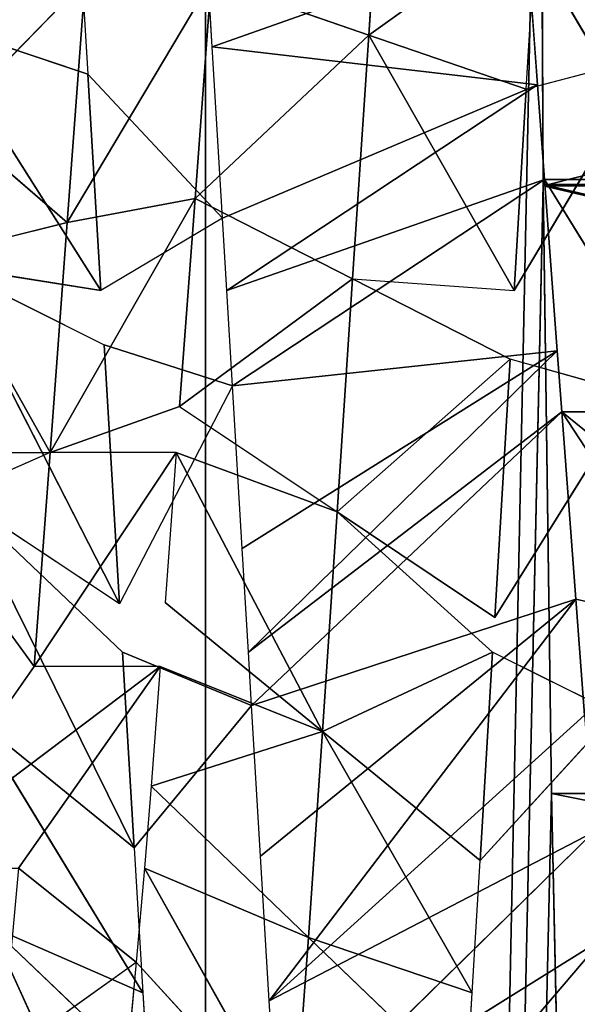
# Model space of a CAD drawing. Extents: x 143 to 263, y -61 to 82.
# Tile 623 of 656: x 250.843 to 251.23, y 71.211 to 71.894. Entities that reach past the tile are written whole.
import ezdxf

# ---------------------------------------------------------------- set-up
doc = ezdxf.new("R2010")
doc.units = 0
doc.header["$LTSCALE"] = 25.4
doc.layers.get('0').update_dxf_attribs({"color": 13, "linetype": 'CONTINUOUS'})

# ---------------------------------------------------------------- blocks, each defined once
blk = doc.blocks.new('ICE-BALL-8126_STL')
at = {"color": 41}
for p, q in [((10.875, 49.14968, 93.41737), (10.875, 47.34883, 93.41737)), ((10.875, 49.14968, 93.41737), (10.875, 47.34883, 93.41737)), ((10.875, 49.14968, 96.44846), (10.875, 47.34883, 96.44846)), ((10.875, 49.14968, 96.44846), (10.875, 47.34883, 96.44846)), ((10.45254, 49.14407, 96.62338), (10.45255, 47.343, 96.62338)), ((10.45254, 49.14407, 96.62338), (10.45255, 47.343, 96.62338)), ((10.45339, 49.14408, 93.24266), (10.45339, 47.34301, 93.24267)), ((10.45339, 49.14408, 93.24266), (10.45339, 47.34301, 93.24267)), ((10.76076, 47.45465, 96.30756), (10.61008, 47.35596, 96.38074)), ((10.76076, 47.45465, 96.30756), (10.61008, 47.35596, 96.38074)), ((10.74003, 47.36561, 96.31882), (10.76076, 47.45465, 96.30756)), ((10.44894, 47.34399, 96.43851), (10.61008, 47.44346, 96.38074)), ((10.61008, 47.44346, 96.38074), (10.61008, 47.35596, 96.38074)), ((10.27975, 47.33143, 96.47892), (10.44894, 47.4315, 96.43851)), ((10.44894, 47.4315, 96.43851), (10.44894, 47.34399, 96.43851)), ((10.36296, 47.42019, 93.01699), (10.38639, 47.33129, 93.02158)), ((10.36296, 47.42019, 93.01699), (10.5261, 47.32293, 93.05522)), ((10.5978, 47.40614, 93.07681), (10.57371, 47.32008, 93.06921)), ((10.5978, 47.40614, 93.07681), (10.75277, 47.30937, 93.13407)), ((10.81921, 47.39289, 93.16334), (10.77688, 47.30793, 93.14435)), ((10.81921, 47.39289, 93.16334), (10.92143, 47.29928, 93.21435)), ((10.97563, 47.38435, 96.16439), (11.23062, 47.16701, 96.44555)), ((11.11614, 47.15911, 96.53189), (10.97563, 47.38435, 96.16439)), ((11.11614, 47.15911, 96.53189), (10.97563, 47.38435, 96.16439)), ((10.97563, 47.38435, 96.16439), (11.23062, 47.16701, 96.44555)), ((11.01862, 47.15289, 96.59572), (10.90169, 47.37806, 96.21951)), ((11.01862, 47.15289, 96.59572), (10.90169, 47.37806, 96.21951)), ((11.11614, 47.15911, 96.53189), (10.90169, 47.37806, 96.21951)), ((11.11614, 47.15911, 96.53189), (10.90169, 47.37806, 96.21951)), ((10.8207, 47.37164, 96.27263), (10.74003, 47.36561, 96.31882)), ((11.01862, 47.15289, 96.59572), (10.8207, 47.37164, 96.27263)), ((11.01862, 47.15289, 96.59572), (10.8207, 47.37164, 96.27263)), ((10.74003, 47.36561, 96.31882), (10.61008, 47.35596, 96.38074)), ((10.74003, 47.36561, 96.31882), (10.61008, 47.35596, 96.38074)), ((10.8139, 47.1406, 96.70493), (10.74003, 47.36561, 96.31882)), ((10.8139, 47.1406, 96.70493), (10.74003, 47.36561, 96.31882)), ((10.91849, 47.14686, 96.65305), (10.74003, 47.36561, 96.31882)), ((10.91849, 47.14686, 96.65305), (10.74003, 47.36561, 96.31882)), ((11.01862, 47.15289, 96.59572), (10.74003, 47.36561, 96.31882)), ((11.01862, 47.15289, 96.59572), (10.74003, 47.36561, 96.31882)), ((10.875, 47.34883, 96.44846), (11.23768, 47.35678, 96.17011)), ((10.875, 47.34883, 96.44846), (11.23768, 47.35678, 96.17011)), ((11.23723, 47.35677, 93.69527), (10.875, 47.34883, 93.41737)), ((11.23723, 47.35677, 93.69527), (10.875, 47.34883, 93.41737)), ((10.56798, 47.35283, 96.39777), (10.44894, 47.34399, 96.43851)), ((10.61008, 47.35596, 96.38074), (10.56798, 47.35283, 96.39777)), ((10.56798, 47.35283, 96.39777), (10.77688, 47.13839, 96.72147)), ((10.59211, 47.12733, 96.79084), (10.56798, 47.35283, 96.39777)), ((10.59211, 47.12733, 96.79084), (10.56798, 47.35283, 96.39777)), ((10.70495, 47.13408, 96.75103), (10.56798, 47.35283, 96.39777)), ((10.70495, 47.13408, 96.75103), (10.56798, 47.35283, 96.39777)), ((10.56798, 47.35283, 96.39777), (10.77688, 47.13839, 96.72147)), ((10.77688, 47.13839, 96.72147), (10.61008, 47.35596, 96.38074)), ((10.77688, 47.13839, 96.72147), (10.61008, 47.35596, 96.38074)), ((10.8139, 47.1406, 96.70493), (10.61008, 47.35596, 96.38074)), ((10.8139, 47.1406, 96.70493), (10.61008, 47.35596, 96.38074)), ((10.45339, 47.34301, 93.24267), (10, 47.34088, 93.18291)), ((10.45339, 47.34301, 93.24267), (10, 47.34088, 93.18291)), ((10, 47.34088, 96.68291), (10.45255, 47.343, 96.62338)), ((10, 47.34088, 96.68291), (10.45255, 47.343, 96.62338)), ((10.44894, 47.34399, 96.43851), (10.38345, 47.33913, 96.45651)), ((10.5261, 47.12338, 96.8106), (10.44894, 47.34399, 96.43851)), ((10.5261, 47.12338, 96.8106), (10.44894, 47.34399, 96.43851)), ((10.59211, 47.12733, 96.79084), (10.44894, 47.34399, 96.43851)), ((10.59211, 47.12733, 96.79084), (10.44894, 47.34399, 96.43851)), ((10.45255, 47.343, 96.62338), (10.875, 47.34883, 96.44846)), ((10.45255, 47.343, 96.62338), (10.875, 47.34883, 96.44846)), ((10.45255, 47.343, 96.62338), (21.2, 47.10861, 99.97118)), ((10.45255, 47.343, 96.62338), (21.2, 47.10861, 99.97118)), ((10.875, 47.34883, 93.41737), (10.45339, 47.34301, 93.24267)), ((10.875, 47.34883, 93.41737), (10.45339, 47.34301, 93.24267)), ((10.45339, 47.34301, 93.24267), (21.2, 47.10861, 89.89464)), ((10.45339, 47.34301, 93.24267), (21.2, 47.10861, 89.89464)), ((10.875, 47.34883, 96.44846), (21.2, 47.10861, 99.97118)), ((10.875, 47.34883, 96.44846), (21.2, 47.10861, 99.97118)), ((10.875, 47.34883, 93.41737), (21.2, 47.10861, 89.89464)), ((10.875, 47.34883, 93.41737), (21.2, 47.10861, 89.89464)), ((21.2, 47.10861, 99.97118), (10, 47.34088, 96.68291)), ((10, 47.34088, 93.18291), (21.2, 47.10861, 89.89464)), ((10, 47.34088, 93.18291), (21.2, 47.10861, 89.89464)), ((21.2, 47.10861, 99.97118), (10, 47.34088, 96.68291)), ((10.26552, 47.33852, 93.00108), (10.34885, 47.22192, 93.20726)), ((10.38639, 47.33129, 93.02158), (10.26552, 47.33852, 93.00108)), ((10.26552, 47.33852, 93.00108), (10.34885, 47.22192, 93.20726)), ((10.38345, 47.33913, 96.45651), (10.27975, 47.33143, 96.47892)), ((10.35699, 47.11327, 96.84995), (10.38345, 47.33913, 96.45651)), ((10.35699, 47.11327, 96.84995), (10.38345, 47.33913, 96.45651)), ((10.38345, 47.33913, 96.45651), (10.5261, 47.12338, 96.8106)), ((10.47593, 47.12038, 96.82394), (10.38345, 47.33913, 96.45651)), ((10.47593, 47.12038, 96.82394), (10.38345, 47.33913, 96.45651)), ((10.38345, 47.33913, 96.45651), (10.5261, 47.12338, 96.8106)), ((10.35699, 47.11327, 96.84995), (10.27975, 47.33143, 96.47892)), ((10.35699, 47.11327, 96.84995), (10.27975, 47.33143, 96.47892)), ((10.34885, 47.22192, 93.20726), (10.38639, 47.33129, 93.02158)), ((10.34885, 47.22192, 93.20726), (10.38639, 47.33129, 93.02158)), ((10.5261, 47.32293, 93.05522), (10.38639, 47.33129, 93.02158)), ((10.5261, 47.32293, 93.05522), (10.38639, 47.33129, 93.02158)), ((10.51797, 47.21071, 93.25027), (10.5261, 47.32293, 93.05522)), ((10.51797, 47.21071, 93.25027), (10.57371, 47.32008, 93.06921)), ((10.75277, 47.30937, 93.13407), (10.57371, 47.32008, 93.06921)), ((10.75277, 47.30937, 93.13407), (10.57371, 47.32008, 93.06921)), ((10.67964, 47.19999, 93.30883), (10.57371, 47.32008, 93.06921)), ((10.67964, 47.19999, 93.30883), (10.57371, 47.32008, 93.06921)), ((10.75277, 47.30937, 93.13407), (10.67964, 47.19999, 93.30883)), ((10.77688, 47.30793, 93.14435), (10.67964, 47.19999, 93.30883)), ((10.92143, 47.29928, 93.21435), (10.77688, 47.30793, 93.14435)), ((10.77688, 47.30793, 93.14435), (10.83191, 47.1899, 93.3813)), ((10.92143, 47.29928, 93.21435), (10.77688, 47.30793, 93.14435)), ((10.77688, 47.30793, 93.14435), (10.83191, 47.1899, 93.3813)), ((10.83191, 47.1899, 93.3813), (10.92143, 47.29928, 93.21435)), ((10.83191, 47.1899, 93.3813), (10.92143, 47.29928, 93.21435)), ((11.01319, 47.29376, 93.26679), (10.92143, 47.29928, 93.21435)), ((10.83191, 47.1899, 93.3813), (11.01319, 47.29376, 93.26679)), ((10.83191, 47.1899, 93.3813), (11.01319, 47.29376, 93.26679)), ((10.9748, 47.1802, 93.46685), (11.01319, 47.29376, 93.26679)), ((10.9748, 47.1802, 93.46685), (11.01319, 47.29376, 93.26679)), ((10.9748, 47.1802, 93.46685), (11.07969, 47.28958, 93.3091)), ((10.9748, 47.1802, 93.46685), (11.07969, 47.28958, 93.3091)), ((11.07969, 47.28958, 93.3091), (11.01319, 47.29376, 93.26679)), ((10.34885, 47.22192, 93.20726), (10.17456, 47.23346, 93.18103)), ((10.34885, 47.22192, 93.20726), (10.17456, 47.23346, 93.18103)), ((10.34885, 47.22192, 93.20726), (10.31102, 47.11256, 93.39289)), ((10.34885, 47.22192, 93.20726), (10.31102, 47.11256, 93.39289)), ((10.34885, 47.22192, 93.20726), (10.51797, 47.21071, 93.25027)), ((10.46224, 47.10133, 93.43134), (10.34885, 47.22192, 93.20726)), ((10.46224, 47.10133, 93.43134), (10.34885, 47.22192, 93.20726)), ((10.34885, 47.22192, 93.20726), (10.51797, 47.21071, 93.25027)), ((10.51797, 47.21071, 93.25027), (10.46224, 47.10133, 93.43134)), ((10.51797, 47.21071, 93.25027), (10.46224, 47.10133, 93.43134)), ((10.51797, 47.21071, 93.25027), (10.67964, 47.19999, 93.30883)), ((10.60651, 47.09062, 93.48358), (10.51797, 47.21071, 93.25027)), ((10.60651, 47.09062, 93.48358), (10.51797, 47.21071, 93.25027)), ((10.51797, 47.21071, 93.25027), (10.67964, 47.19999, 93.30883)), ((10.60651, 47.09062, 93.48358), (10.67964, 47.19999, 93.30883)), ((10.63835, 47.08826, 93.49732), (10.67964, 47.19999, 93.30883)), ((10.83191, 47.1899, 93.3813), (10.67964, 47.19999, 93.30883)), ((10.83191, 47.1899, 93.3813), (10.67964, 47.19999, 93.30883)), ((10.83191, 47.1899, 93.3813), (10.7424, 47.08053, 93.54826)), ((10.7869, 47.07722, 93.57306), (10.83191, 47.1899, 93.3813)), ((10.83191, 47.1899, 93.3813), (10.86991, 47.07083, 93.6246)), ((10.83191, 47.1899, 93.3813), (10.86991, 47.07083, 93.6246)), ((10.83191, 47.1899, 93.3813), (10.9748, 47.1802, 93.46685)), ((10.83191, 47.1899, 93.3813), (10.9748, 47.1802, 93.46685)), ((10.9748, 47.1802, 93.46685), (10.86991, 47.07083, 93.6246)), ((10.9748, 47.1802, 93.46685), (10.86991, 47.07083, 93.6246)), ((10.9748, 47.1802, 93.46685), (10.92665, 47.06618, 93.66416)), ((10.9748, 47.1802, 93.46685), (10.92665, 47.06618, 93.66416)), ((10.9748, 47.1802, 93.46685), (11.11151, 47.16989, 93.56759)), ((10.9748, 47.1802, 93.46685), (11.11151, 47.16989, 93.56759)), ((11.11151, 47.16989, 93.56759), (10.92665, 47.06618, 93.66416)), ((11.11151, 47.16989, 93.56759), (10.92665, 47.06618, 93.66416)), ((10.99191, 47.06052, 93.71451), (11.11151, 47.16989, 93.56759)), ((10.99191, 47.06052, 93.71451), (11.11151, 47.16989, 93.56759)), ((11.11614, 47.15911, 96.53189), (11.01862, 47.15289, 96.59572)), ((11.01862, 47.15289, 96.59572), (10.91849, 47.14686, 96.65305)), ((10.91849, 47.14686, 96.65305), (10.8139, 47.1406, 96.70493)), ((10.77688, 47.13839, 96.72147), (10.70495, 47.13408, 96.75103)), ((10.8139, 47.1406, 96.70493), (10.77688, 47.05089, 96.72147)), ((10.8139, 47.1406, 96.70493), (10.77688, 47.13839, 96.72147)), ((10.91255, 47.05901, 96.65621), (10.8139, 47.1406, 96.70493)), ((10.70495, 47.13408, 96.75103), (10.59211, 47.12733, 96.79084)), ((10.59211, 47.12733, 96.79084), (10.5261, 47.12338, 96.8106)), ((10.59211, 47.12733, 96.79084), (10.5637, 47.03813, 96.79966)), ((10.59211, 47.12733, 96.79084), (10.74328, 47.04888, 96.73569)), ((10.47593, 47.12038, 96.82394), (10.35699, 47.11327, 96.84995)), ((10.47593, 47.12038, 96.82394), (10.376, 47.02691, 96.84631)), ((10.5261, 47.12338, 96.8106), (10.47593, 47.12038, 96.82394)), ((10.47593, 47.12038, 96.82394), (10.5261, 47.03588, 96.8106)), ((10.35699, 47.11327, 96.84995), (10.26552, 47.10779, 96.86475)), ((10.31102, 47.11256, 93.39289), (10.47895, 47.01259, 93.43658)), ((10.31102, 47.11256, 93.39289), (10.46224, 47.10133, 93.43134)), ((10.31102, 47.11256, 93.39289), (10.47895, 47.01259, 93.43658)), ((10.31102, 47.11256, 93.39289), (10.46224, 47.10133, 93.43134)), ((0, 47.10861, 89.89464), (21.2, 47.10861, 89.89464)), ((0, 47.10861, 89.89464), (21.2, 47.10861, 89.89464)), ((0, 47.10861, 99.97118), (21.2, 47.10861, 99.97118)), ((0, 47.10861, 99.97118), (21.2, 47.10861, 99.97118)), ((10.46224, 47.10133, 93.43134), (10.63835, 47.00076, 93.49732)), ((10.46224, 47.10133, 93.43134), (10.47895, 47.01259, 93.43658)), ((10.46224, 47.10133, 93.43134), (10.47895, 47.01259, 93.43658)), ((10.46224, 47.10133, 93.43134), (10.63835, 47.00076, 93.49732)), ((10.46224, 47.10133, 93.43134), (10.60651, 47.09062, 93.48358)), ((10.46224, 47.10133, 93.43134), (10.60651, 47.09062, 93.48358)), ((10.60651, 47.09062, 93.48358), (10.63835, 47.00076, 93.49732)), ((10.63835, 47.08826, 93.49732), (10.63835, 47.00076, 93.49732)), ((10.63835, 47.08826, 93.49732), (10.7869, 46.98972, 93.57306)), ((10.63835, 47.08826, 93.49732), (10.7424, 47.08053, 93.54826)), ((10.7869, 47.07722, 93.57306), (10.92665, 46.97868, 93.66416)), ((10.7869, 47.07722, 93.57306), (10.7869, 46.98972, 93.57306)), ((10.7869, 47.07722, 93.57306), (10.86991, 47.07083, 93.6246)), ((10.96717, 46.95932, 96.40401), (11.23062, 47.07951, 96.44555)), ((10.96717, 46.95932, 96.40401), (11.23062, 47.07951, 96.44555)), ((10.86991, 47.07083, 93.6246), (10.92665, 47.06618, 93.66416)), ((11.01319, 47.06506, 96.59903), (10.8239, 46.94963, 96.48879)), ((11.01319, 47.06506, 96.59903), (10.8239, 46.94963, 96.48879)), ((10.91255, 47.05901, 96.65621), (11.01319, 47.06506, 96.59903)), ((10.92665, 47.06618, 93.66416), (10.99191, 47.06052, 93.71451)), ((11.07124, 47.0687, 96.56231), (10.96717, 46.95932, 96.40401)), ((11.07124, 47.0687, 96.56231), (10.96717, 46.95932, 96.40401)), ((11.01319, 47.06506, 96.59903), (10.96717, 46.95932, 96.40401)), ((11.01319, 47.06506, 96.59903), (10.96717, 46.95932, 96.40401)), ((11.01319, 47.06506, 96.59903), (11.07124, 47.0687, 96.56231)), ((10.77688, 47.05089, 96.72147), (10.91255, 47.05901, 96.65621)), ((10.77688, 47.05089, 96.72147), (10.91255, 47.05901, 96.65621)), ((10.91255, 47.05901, 96.65621), (10.8239, 46.94963, 96.48879)), ((10.91255, 47.05901, 96.65621), (10.8239, 46.94963, 96.48879)), ((10.92665, 46.97868, 93.66416), (10.99191, 47.06052, 93.71451)), ((11.05879, 46.96683, 93.77215), (10.99191, 47.06052, 93.71451)), ((10.99191, 47.06052, 93.71451), (11.05879, 47.05433, 93.77215)), ((10.77688, 47.05089, 96.72147), (10.67107, 46.9395, 96.56055)), ((10.74328, 47.04888, 96.73569), (10.50894, 46.92876, 96.6183)), ((10.74328, 47.04888, 96.73569), (10.50894, 46.92876, 96.6183)), ((10.5637, 47.03813, 96.79966), (10.74328, 47.04888, 96.73569)), ((10.5637, 47.03813, 96.79966), (10.74328, 47.04888, 96.73569)), ((10.74328, 47.04888, 96.73569), (10.67107, 46.9395, 96.56055)), ((10.33947, 46.91753, 96.66043), (10.5261, 47.03588, 96.8106)), ((10.33947, 46.91753, 96.66043), (10.5261, 47.03588, 96.8106)), ((10.376, 47.02691, 96.84631), (10.5261, 47.03588, 96.8106)), ((10.376, 47.02691, 96.84631), (10.5261, 47.03588, 96.8106)), ((10.50894, 46.92876, 96.6183), (10.5637, 47.03813, 96.79966)), ((10.50894, 46.92876, 96.6183), (10.5261, 47.03588, 96.8106)), ((10.26552, 47.02029, 96.86475), (10.376, 47.02691, 96.84631)), ((10.31102, 47.02506, 93.39289), (10.40807, 46.93036, 93.41572)), ((10.31102, 47.02506, 93.39289), (10.47895, 47.01259, 93.43658)), ((10.31102, 47.02506, 93.39289), (10.47895, 47.01259, 93.43658)), ((10.376, 47.02691, 96.84631), (10.33947, 46.91753, 96.66043)), ((10.376, 47.02691, 96.84631), (10.33947, 46.91753, 96.66043)), ((10.47895, 47.01259, 93.43658), (10.40807, 46.93036, 93.41572)), ((10.50102, 46.92345, 93.44382), (10.47895, 47.01259, 93.43658)), ((10.50102, 46.92345, 93.44382), (10.63835, 47.00076, 93.49732)), ((10.50102, 46.92345, 93.44382), (10.63835, 47.00076, 93.49732)), ((10.63835, 46.91325, 93.49732), (10.63835, 47.00076, 93.49732)), ((10.7869, 46.98972, 93.57306), (10.63835, 47.00076, 93.49732)), ((10.7869, 46.98972, 93.57306), (10.63835, 47.00076, 93.49732)), ((10.63835, 47.00076, 93.49732), (10.67806, 46.91031, 93.51565)), ((10.7869, 46.98972, 93.57306), (10.67806, 46.91031, 93.51565)), ((10.92665, 46.89118, 93.66416), (10.7869, 46.98972, 93.57306))]:
    blk.add_line(p, q, dxfattribs=at)
mesh = blk.add_polyface(dxfattribs=at)
corners = [(11.23768, 49.15735, 96.17011), (10.875, 47.34883, 96.44846), (10.875, 49.14968, 96.44846), (11.23768, 47.35678, 96.17011)]
mesh.append_faces([[corners[k] for k in face] for face in [(0, 1, 2), (1, 0, 3)]], dxfattribs={"vtx0": -1, "color": 41})
mesh = blk.add_polyface(dxfattribs=at)
corners = [(11.23723, 47.35677, 93.69527), (10.875, 49.14968, 93.41737), (10.875, 47.34883, 93.41737), (11.23723, 49.15734, 93.69527)]
mesh.append_faces([[corners[k] for k in face] for face in [(0, 1, 2), (1, 0, 3)]], dxfattribs={"vtx0": -1, "color": 41})
mesh = blk.add_polyface(dxfattribs=at)
corners = [(10.875, 49.14968, 96.44846), (10.45255, 47.343, 96.62338), (10.45254, 49.14407, 96.62338), (10.875, 47.34883, 96.44846)]
mesh.append_faces([[corners[k] for k in face] for face in [(0, 1, 2), (1, 0, 3)]], dxfattribs={"vtx0": -1, "color": 41})
mesh = blk.add_polyface(dxfattribs=at)
corners = [(10.45339, 47.34301, 93.24267), (10.875, 49.14968, 93.41737), (10.45339, 49.14408, 93.24266), (10.875, 47.34883, 93.41737)]
mesh.append_faces([[corners[k] for k in face] for face in [(0, 1, 2), (1, 0, 3)]], dxfattribs={"vtx0": -1, "color": 41})
mesh = blk.add_polyface(dxfattribs=at)
corners = [(10.45339, 47.34301, 93.24267), (10, 49.14202, 93.18291), (10, 47.34088, 93.18291), (10.45339, 49.14408, 93.24266)]
mesh.append_faces([[corners[k] for k in face] for face in [(0, 1, 2), (1, 0, 3)]], dxfattribs={"vtx0": -1, "color": 41})
mesh = blk.add_polyface(dxfattribs=at)
corners = [(10.45254, 49.14407, 96.62338), (10, 47.34088, 96.68291), (10, 49.14202, 96.68291), (10.45255, 47.343, 96.62338)]
mesh.append_faces([[corners[k] for k in face] for face in [(0, 1, 2), (1, 0, 3)]], dxfattribs={"vtx0": -1, "color": 41})
mesh = blk.add_polyface(dxfattribs=at)
corners = [(0, 46.80443, 110.13866), (23, 48.11544, 105.16051), (0, 48.11544, 105.16051), (23, 46.80443, 110.13866)]
mesh.append_faces([[corners[k] for k in face] for face in [(0, 1, 2), (1, 0, 3)]], dxfattribs={"vtx0": -1, "color": 41})
mesh = blk.add_polyface(dxfattribs=at)
corners = [(0, 48.11544, 84.70531), (23, 46.80443, 79.72717), (0, 46.80443, 79.72717), (23, 48.11544, 84.70531)]
mesh.append_faces([[corners[k] for k in face] for face in [(0, 1, 2), (1, 0, 3)]], dxfattribs={"vtx0": -1, "color": 41})
mesh = blk.add_polyface(dxfattribs=at)
corners = [(10.76076, 47.54215, 96.30756), (10.61008, 47.44346, 96.38074), (10.61008, 47.53096, 96.38074), (10.61008, 47.35596, 96.38074), (10.76076, 47.45465, 96.30756)]
mesh.append_faces([[corners[k] for k in face] for face in [(0, 1, 2), (3, 0, 4)]], dxfattribs={"vtx0": -1, "color": 41})
mesh.append_faces([[corners[k] for k in face] for face in [(1, 0, 3)]], dxfattribs={"vtx0": -1, "vtx1": -1, "color": 41})
mesh = blk.add_polyface(dxfattribs=at)
corners = [(10.44894, 47.51899, 96.43851), (10.27975, 47.33143, 96.47892), (10.27975, 47.41893, 96.47892), (10.44894, 47.4315, 96.43851)]
mesh.append_faces([[corners[k] for k in face] for face in [(0, 1, 2), (1, 0, 3)]], dxfattribs={"vtx0": -1, "color": 41})
mesh = blk.add_polyface(dxfattribs=at)
corners = [(10.76076, 47.45465, 96.30756), (10.74003, 47.36561, 96.31882), (10.61008, 47.35596, 96.38074)]
mesh.append_faces([[corners[k] for k in face] for face in [(0, 1, 2)]], dxfattribs={"color": 41})
mesh = blk.add_polyface(dxfattribs=at)
corners = [(10.61008, 47.44346, 96.38074), (10.44894, 47.34399, 96.43851), (10.44894, 47.4315, 96.43851)]
mesh.append_faces([[corners[k] for k in face] for face in [(0, 1, 2)]], dxfattribs={"color": 41})
mesh = blk.add_polyface(dxfattribs=at)
corners = [(10.5261, 47.32293, 93.05522), (10.36296, 47.42019, 93.01699), (10.38639, 47.33129, 93.02158)]
mesh.append_faces([[corners[k] for k in face] for face in [(0, 1, 2)]], dxfattribs={"color": 41})
mesh = blk.add_polyface(dxfattribs=at)
corners = [(10.75277, 47.30937, 93.13407), (10.5978, 47.40614, 93.07681), (10.57371, 47.32008, 93.06921)]
mesh.append_faces([[corners[k] for k in face] for face in [(0, 1, 2)]], dxfattribs={"color": 41})
mesh = blk.add_polyface(dxfattribs=at)
corners = [(10.92143, 47.29928, 93.21435), (10.81921, 47.39289, 93.16334), (10.77688, 47.30793, 93.14435)]
mesh.append_faces([[corners[k] for k in face] for face in [(0, 1, 2)]], dxfattribs={"color": 41})
mesh = blk.add_polyface(dxfattribs=at)
corners = [(11.11614, 47.15911, 96.53189), (10.90169, 47.37806, 96.21951), (10.97563, 47.38435, 96.16439)]
mesh.append_faces([[corners[k] for k in face] for face in [(0, 1, 2)]], dxfattribs={"color": 41})
mesh = blk.add_polyface(dxfattribs=at)
corners = [(11.23062, 47.16701, 96.44555), (10.97563, 47.38435, 96.16439), (11.03544, 47.38978, 96.11455)]
mesh.append_faces([[corners[k] for k in face] for face in [(0, 1, 2)]], dxfattribs={"color": 41})
mesh = blk.add_polyface(dxfattribs=at)
corners = [(11.11614, 47.15911, 96.53189), (10.97563, 47.38435, 96.16439), (11.23062, 47.16701, 96.44555)]
mesh.append_faces([[corners[k] for k in face] for face in [(0, 1, 2)]], dxfattribs={"color": 41})
mesh = blk.add_polyface(dxfattribs=at)
corners = [(11.01862, 47.15289, 96.59572), (10.8207, 47.37164, 96.27263), (10.90169, 47.37806, 96.21951)]
mesh.append_faces([[corners[k] for k in face] for face in [(0, 1, 2)]], dxfattribs={"color": 41})
mesh = blk.add_polyface(dxfattribs=at)
corners = [(11.01862, 47.15289, 96.59572), (10.90169, 47.37806, 96.21951), (11.11614, 47.15911, 96.53189)]
mesh.append_faces([[corners[k] for k in face] for face in [(0, 1, 2)]], dxfattribs={"color": 41})
mesh = blk.add_polyface(dxfattribs=at)
corners = [(11.01862, 47.15289, 96.59572), (10.74003, 47.36561, 96.31882), (10.8207, 47.37164, 96.27263)]
mesh.append_faces([[corners[k] for k in face] for face in [(0, 1, 2)]], dxfattribs={"color": 41})
mesh = blk.add_polyface(dxfattribs=at)
corners = [(10.8139, 47.1406, 96.70493), (10.61008, 47.35596, 96.38074), (10.74003, 47.36561, 96.31882)]
mesh.append_faces([[corners[k] for k in face] for face in [(0, 1, 2)]], dxfattribs={"color": 41})
mesh = blk.add_polyface(dxfattribs=at)
corners = [(10.8139, 47.1406, 96.70493), (10.74003, 47.36561, 96.31882), (10.91849, 47.14686, 96.65305)]
mesh.append_faces([[corners[k] for k in face] for face in [(0, 1, 2)]], dxfattribs={"color": 41})
mesh = blk.add_polyface(dxfattribs=at)
corners = [(10.91849, 47.14686, 96.65305), (10.74003, 47.36561, 96.31882), (11.01862, 47.15289, 96.59572)]
mesh.append_faces([[corners[k] for k in face] for face in [(0, 1, 2)]], dxfattribs={"color": 41})
mesh = blk.add_polyface(dxfattribs=at)
corners = [(21.2, 47.10861, 99.97118), (10.875, 47.34883, 96.44846), (11.23768, 47.35678, 96.17011)]
mesh.append_faces([[corners[k] for k in face] for face in [(0, 1, 2)]], dxfattribs={"color": 41})
mesh = blk.add_polyface(dxfattribs=at)
corners = [(11.23723, 47.35677, 93.69527), (10.875, 47.34883, 93.41737), (21.2, 47.10861, 89.89464)]
mesh.append_faces([[corners[k] for k in face] for face in [(0, 1, 2)]], dxfattribs={"color": 41})
mesh = blk.add_polyface(dxfattribs=at)
corners = [(10.59211, 47.12733, 96.79084), (10.44894, 47.34399, 96.43851), (10.56798, 47.35283, 96.39777)]
mesh.append_faces([[corners[k] for k in face] for face in [(0, 1, 2)]], dxfattribs={"color": 41})
mesh = blk.add_polyface(dxfattribs=at)
corners = [(10.77688, 47.13839, 96.72147), (10.56798, 47.35283, 96.39777), (10.61008, 47.35596, 96.38074)]
mesh.append_faces([[corners[k] for k in face] for face in [(0, 1, 2)]], dxfattribs={"color": 41})
mesh = blk.add_polyface(dxfattribs=at)
corners = [(10.59211, 47.12733, 96.79084), (10.56798, 47.35283, 96.39777), (10.70495, 47.13408, 96.75103)]
mesh.append_faces([[corners[k] for k in face] for face in [(0, 1, 2)]], dxfattribs={"color": 41})
mesh = blk.add_polyface(dxfattribs=at)
corners = [(10.70495, 47.13408, 96.75103), (10.56798, 47.35283, 96.39777), (10.77688, 47.13839, 96.72147)]
mesh.append_faces([[corners[k] for k in face] for face in [(0, 1, 2)]], dxfattribs={"color": 41})
mesh = blk.add_polyface(dxfattribs=at)
corners = [(10.77688, 47.13839, 96.72147), (10.61008, 47.35596, 96.38074), (10.8139, 47.1406, 96.70493)]
mesh.append_faces([[corners[k] for k in face] for face in [(0, 1, 2)]], dxfattribs={"color": 41})
mesh = blk.add_polyface(dxfattribs=at)
corners = [(10.45339, 47.34301, 93.24267), (10, 47.34088, 93.18291), (21.2, 47.10861, 89.89464)]
mesh.append_faces([[corners[k] for k in face] for face in [(0, 1, 2)]], dxfattribs={"color": 41})
mesh = blk.add_polyface(dxfattribs=at)
corners = [(21.2, 47.10861, 99.97118), (10, 47.34088, 96.68291), (10.45255, 47.343, 96.62338)]
mesh.append_faces([[corners[k] for k in face] for face in [(0, 1, 2)]], dxfattribs={"color": 41})
mesh = blk.add_polyface(dxfattribs=at)
corners = [(10.5261, 47.12338, 96.8106), (10.38345, 47.33913, 96.45651), (10.44894, 47.34399, 96.43851)]
mesh.append_faces([[corners[k] for k in face] for face in [(0, 1, 2)]], dxfattribs={"color": 41})
mesh = blk.add_polyface(dxfattribs=at)
corners = [(10.5261, 47.12338, 96.8106), (10.44894, 47.34399, 96.43851), (10.59211, 47.12733, 96.79084)]
mesh.append_faces([[corners[k] for k in face] for face in [(0, 1, 2)]], dxfattribs={"color": 41})
mesh = blk.add_polyface(dxfattribs=at)
corners = [(21.2, 47.10861, 99.97118), (10.45255, 47.343, 96.62338), (10.875, 47.34883, 96.44846)]
mesh.append_faces([[corners[k] for k in face] for face in [(0, 1, 2)]], dxfattribs={"color": 41})
mesh = blk.add_polyface(dxfattribs=at)
corners = [(10.875, 47.34883, 93.41737), (10.45339, 47.34301, 93.24267), (21.2, 47.10861, 89.89464)]
mesh.append_faces([[corners[k] for k in face] for face in [(0, 1, 2)]], dxfattribs={"color": 41})
mesh = blk.add_polyface(dxfattribs=at)
corners = [(10, 47.34088, 93.18291), (0, 47.10861, 89.89464), (21.2, 47.10861, 89.89464)]
mesh.append_faces([[corners[k] for k in face] for face in [(0, 1, 2)]], dxfattribs={"color": 41})
mesh = blk.add_polyface(dxfattribs=at)
corners = [(0, 47.10861, 99.97118), (10, 47.34088, 96.68291), (21.2, 47.10861, 99.97118)]
mesh.append_faces([[corners[k] for k in face] for face in [(0, 1, 2)]], dxfattribs={"color": 41})
mesh = blk.add_polyface(dxfattribs=at)
corners = [(10.34885, 47.22192, 93.20726), (10.26552, 47.33852, 93.00108), (10.17456, 47.23346, 93.18103)]
mesh.append_faces([[corners[k] for k in face] for face in [(0, 1, 2)]], dxfattribs={"color": 41})
mesh = blk.add_polyface(dxfattribs=at)
corners = [(10.34885, 47.22192, 93.20726), (10.38639, 47.33129, 93.02158), (10.26552, 47.33852, 93.00108)]
mesh.append_faces([[corners[k] for k in face] for face in [(0, 1, 2)]], dxfattribs={"color": 41})
mesh = blk.add_polyface(dxfattribs=at)
corners = [(10.35699, 47.11327, 96.84995), (10.27975, 47.33143, 96.47892), (10.38345, 47.33913, 96.45651)]
mesh.append_faces([[corners[k] for k in face] for face in [(0, 1, 2)]], dxfattribs={"color": 41})
mesh = blk.add_polyface(dxfattribs=at)
corners = [(10.35699, 47.11327, 96.84995), (10.38345, 47.33913, 96.45651), (10.47593, 47.12038, 96.82394)]
mesh.append_faces([[corners[k] for k in face] for face in [(0, 1, 2)]], dxfattribs={"color": 41})
mesh = blk.add_polyface(dxfattribs=at)
corners = [(10.47593, 47.12038, 96.82394), (10.38345, 47.33913, 96.45651), (10.5261, 47.12338, 96.8106)]
mesh.append_faces([[corners[k] for k in face] for face in [(0, 1, 2)]], dxfattribs={"color": 41})
mesh = blk.add_polyface(dxfattribs=at)
corners = [(10.26552, 47.10779, 96.86475), (10.27975, 47.33143, 96.47892), (10.35699, 47.11327, 96.84995)]
mesh.append_faces([[corners[k] for k in face] for face in [(0, 1, 2)]], dxfattribs={"color": 41})
mesh = blk.add_polyface(dxfattribs=at)
corners = [(10.34885, 47.22192, 93.20726), (10.5261, 47.32293, 93.05522), (10.38639, 47.33129, 93.02158), (10.51797, 47.21071, 93.25027)]
mesh.append_faces([[corners[k] for k in face] for face in [(0, 1, 2), (1, 0, 3)]], dxfattribs={"vtx0": -1, "color": 41})
mesh = blk.add_polyface(dxfattribs=at)
corners = [(10.67964, 47.19999, 93.30883), (10.57371, 47.32008, 93.06921), (10.51797, 47.21071, 93.25027)]
mesh.append_faces([[corners[k] for k in face] for face in [(0, 1, 2)]], dxfattribs={"color": 41})
mesh = blk.add_polyface(dxfattribs=at)
corners = [(10.67964, 47.19999, 93.30883), (10.75277, 47.30937, 93.13407), (10.57371, 47.32008, 93.06921)]
mesh.append_faces([[corners[k] for k in face] for face in [(0, 1, 2)]], dxfattribs={"color": 41})
mesh = blk.add_polyface(dxfattribs=at)
corners = [(10.83191, 47.1899, 93.3813), (10.77688, 47.30793, 93.14435), (10.67964, 47.19999, 93.30883)]
mesh.append_faces([[corners[k] for k in face] for face in [(0, 1, 2)]], dxfattribs={"color": 41})
mesh = blk.add_polyface(dxfattribs=at)
corners = [(10.83191, 47.1899, 93.3813), (10.92143, 47.29928, 93.21435), (10.77688, 47.30793, 93.14435)]
mesh.append_faces([[corners[k] for k in face] for face in [(0, 1, 2)]], dxfattribs={"color": 41})
mesh = blk.add_polyface(dxfattribs=at)
corners = [(10.83191, 47.1899, 93.3813), (11.01319, 47.29376, 93.26679), (10.92143, 47.29928, 93.21435)]
mesh.append_faces([[corners[k] for k in face] for face in [(0, 1, 2)]], dxfattribs={"color": 41})
mesh = blk.add_polyface(dxfattribs=at)
corners = [(10.9748, 47.1802, 93.46685), (11.01319, 47.29376, 93.26679), (10.83191, 47.1899, 93.3813)]
mesh.append_faces([[corners[k] for k in face] for face in [(0, 1, 2)]], dxfattribs={"color": 41})
mesh = blk.add_polyface(dxfattribs=at)
corners = [(10.9748, 47.1802, 93.46685), (11.07969, 47.28958, 93.3091), (11.01319, 47.29376, 93.26679)]
mesh.append_faces([[corners[k] for k in face] for face in [(0, 1, 2)]], dxfattribs={"color": 41})
mesh = blk.add_polyface(dxfattribs=at)
corners = [(11.11151, 47.16989, 93.56759), (11.07969, 47.28958, 93.3091), (10.9748, 47.1802, 93.46685)]
mesh.append_faces([[corners[k] for k in face] for face in [(0, 1, 2)]], dxfattribs={"color": 41})
mesh = blk.add_polyface(dxfattribs=at)
corners = [(10.31102, 47.11256, 93.39289), (10.34885, 47.22192, 93.20726), (10.17456, 47.23346, 93.18103)]
mesh.append_faces([[corners[k] for k in face] for face in [(0, 1, 2)]], dxfattribs={"color": 41})
mesh = blk.add_polyface(dxfattribs=at)
corners = [(10.46224, 47.10133, 93.43134), (10.34885, 47.22192, 93.20726), (10.31102, 47.11256, 93.39289)]
mesh.append_faces([[corners[k] for k in face] for face in [(0, 1, 2)]], dxfattribs={"color": 41})
mesh = blk.add_polyface(dxfattribs=at)
corners = [(10.46224, 47.10133, 93.43134), (10.51797, 47.21071, 93.25027), (10.34885, 47.22192, 93.20726)]
mesh.append_faces([[corners[k] for k in face] for face in [(0, 1, 2)]], dxfattribs={"color": 41})
mesh = blk.add_polyface(dxfattribs=at)
corners = [(10.60651, 47.09062, 93.48358), (10.51797, 47.21071, 93.25027), (10.46224, 47.10133, 93.43134)]
mesh.append_faces([[corners[k] for k in face] for face in [(0, 1, 2)]], dxfattribs={"color": 41})
mesh = blk.add_polyface(dxfattribs=at)
corners = [(10.60651, 47.09062, 93.48358), (10.67964, 47.19999, 93.30883), (10.51797, 47.21071, 93.25027)]
mesh.append_faces([[corners[k] for k in face] for face in [(0, 1, 2)]], dxfattribs={"color": 41})
mesh = blk.add_polyface(dxfattribs=at)
corners = [(10.63835, 47.08826, 93.49732), (10.83191, 47.1899, 93.3813), (10.67964, 47.19999, 93.30883), (10.7424, 47.08053, 93.54826)]
mesh.append_faces([[corners[k] for k in face] for face in [(0, 1, 2), (1, 0, 3)]], dxfattribs={"vtx0": -1, "color": 41})
mesh = blk.add_polyface(dxfattribs=at)
corners = [(10.86991, 47.07083, 93.6246), (10.83191, 47.1899, 93.3813), (10.7869, 47.07722, 93.57306)]
mesh.append_faces([[corners[k] for k in face] for face in [(0, 1, 2)]], dxfattribs={"color": 41})
mesh = blk.add_polyface(dxfattribs=at)
corners = [(10.86991, 47.07083, 93.6246), (10.9748, 47.1802, 93.46685), (10.83191, 47.1899, 93.3813)]
mesh.append_faces([[corners[k] for k in face] for face in [(0, 1, 2)]], dxfattribs={"color": 41})
mesh = blk.add_polyface(dxfattribs=at)
corners = [(10.92665, 47.06618, 93.66416), (10.9748, 47.1802, 93.46685), (10.86991, 47.07083, 93.6246)]
mesh.append_faces([[corners[k] for k in face] for face in [(0, 1, 2)]], dxfattribs={"color": 41})
mesh = blk.add_polyface(dxfattribs=at)
corners = [(10.92665, 47.06618, 93.66416), (11.11151, 47.16989, 93.56759), (10.9748, 47.1802, 93.46685)]
mesh.append_faces([[corners[k] for k in face] for face in [(0, 1, 2)]], dxfattribs={"color": 41})
mesh = blk.add_polyface(dxfattribs=at)
corners = [(10.99191, 47.06052, 93.71451), (11.11151, 47.16989, 93.56759), (10.92665, 47.06618, 93.66416)]
mesh.append_faces([[corners[k] for k in face] for face in [(0, 1, 2)]], dxfattribs={"color": 41})
mesh = blk.add_polyface(dxfattribs=at)
corners = [(11.05879, 47.05433, 93.77215), (11.11151, 47.16989, 93.56759), (10.99191, 47.06052, 93.71451)]
mesh.append_faces([[corners[k] for k in face] for face in [(0, 1, 2)]], dxfattribs={"color": 41})
mesh = blk.add_polyface(dxfattribs=at)
corners = [(10.91255, 47.05901, 96.65621), (10.77688, 47.05089, 96.72147), (10.8139, 47.1406, 96.70493)]
mesh.append_faces([[corners[k] for k in face] for face in [(0, 1, 2)]], dxfattribs={"color": 41})
mesh = blk.add_polyface(dxfattribs=at)
corners = [(10.74328, 47.04888, 96.73569), (10.5637, 47.03813, 96.79966), (10.59211, 47.12733, 96.79084)]
mesh.append_faces([[corners[k] for k in face] for face in [(0, 1, 2)]], dxfattribs={"color": 41})
mesh = blk.add_polyface(dxfattribs=at)
corners = [(10.5261, 47.03588, 96.8106), (10.376, 47.02691, 96.84631), (10.47593, 47.12038, 96.82394)]
mesh.append_faces([[corners[k] for k in face] for face in [(0, 1, 2)]], dxfattribs={"color": 41})
mesh = blk.add_polyface(dxfattribs=at)
corners = [(10.47895, 47.01259, 93.43658), (10.31102, 47.11256, 93.39289), (10.31102, 47.02506, 93.39289)]
mesh.append_faces([[corners[k] for k in face] for face in [(0, 1, 2)]], dxfattribs={"color": 41})
mesh = blk.add_polyface(dxfattribs=at)
corners = [(10.47895, 47.01259, 93.43658), (10.46224, 47.10133, 93.43134), (10.31102, 47.11256, 93.39289)]
mesh.append_faces([[corners[k] for k in face] for face in [(0, 1, 2)]], dxfattribs={"color": 41})
mesh = blk.add_polyface(dxfattribs=at)
corners = [(21.2, 47.10861, 89.89464), (0, 46.31937, 84.91157), (21.2, 46.31937, 84.91157), (0, 47.10861, 89.89464)]
mesh.append_faces([[corners[k] for k in face] for face in [(0, 1, 2), (1, 0, 3)]], dxfattribs={"vtx0": -1, "color": 41})
mesh = blk.add_polyface(dxfattribs=at)
corners = [(21.2, 46.31937, 104.95425), (0, 47.10861, 99.97118), (21.2, 47.10861, 99.97118), (0, 46.31937, 104.95425)]
mesh.append_faces([[corners[k] for k in face] for face in [(0, 1, 2), (1, 0, 3)]], dxfattribs={"vtx0": -1, "color": 41})
mesh = blk.add_polyface(dxfattribs=at)
corners = [(10.47895, 47.01259, 93.43658), (10.63835, 47.00076, 93.49732), (10.46224, 47.10133, 93.43134), (10.50102, 46.92345, 93.44382)]
mesh.append_faces([[corners[k] for k in face] for face in [(0, 1, 2), (1, 0, 3)]], dxfattribs={"vtx0": -1, "color": 41})
mesh = blk.add_polyface(dxfattribs=at)
corners = [(10.63835, 47.00076, 93.49732), (10.60651, 47.09062, 93.48358), (10.46224, 47.10133, 93.43134)]
mesh.append_faces([[corners[k] for k in face] for face in [(0, 1, 2)]], dxfattribs={"color": 41})
mesh = blk.add_polyface(dxfattribs=at)
corners = [(10.7869, 46.98972, 93.57306), (10.63835, 47.08826, 93.49732), (10.63835, 47.00076, 93.49732)]
mesh.append_faces([[corners[k] for k in face] for face in [(0, 1, 2)]], dxfattribs={"color": 41})
mesh = blk.add_polyface(dxfattribs=at)
corners = [(10.92665, 46.89118, 93.66416), (10.7869, 47.07722, 93.57306), (10.7869, 46.98972, 93.57306), (10.92665, 46.97868, 93.66416)]
mesh.append_faces([[corners[k] for k in face] for face in [(0, 1, 2), (1, 0, 3)]], dxfattribs={"vtx0": -1, "color": 41})
mesh = blk.add_polyface(dxfattribs=at)
corners = [(11.07124, 47.0687, 96.56231), (11.23062, 47.07951, 96.44555), (10.96717, 46.95932, 96.40401)]
mesh.append_faces([[corners[k] for k in face] for face in [(0, 1, 2)]], dxfattribs={"color": 41})
mesh = blk.add_polyface(dxfattribs=at)
corners = [(11.23062, 47.07951, 96.44555), (11.10426, 46.9696, 96.30411), (10.96717, 46.95932, 96.40401)]
mesh.append_faces([[corners[k] for k in face] for face in [(0, 1, 2)]], dxfattribs={"color": 41})
mesh = blk.add_polyface(dxfattribs=at)
corners = [(11.10426, 46.9696, 96.30411), (11.23332, 46.98046, 96.18929), (10.98544, 46.86022, 96.15656), (11.23062, 47.07951, 96.44555)]
mesh.append_faces([[corners[k] for k in face] for face in [(0, 1, 2), (1, 0, 3)]], dxfattribs={"vtx0": -1, "color": 41})
mesh = blk.add_polyface(dxfattribs=at)
corners = [(11.01319, 47.06506, 96.59903), (10.96717, 46.95932, 96.40401), (10.8239, 46.94963, 96.48879)]
mesh.append_faces([[corners[k] for k in face] for face in [(0, 1, 2)]], dxfattribs={"color": 41})
mesh = blk.add_polyface(dxfattribs=at)
corners = [(10.91255, 47.05901, 96.65621), (11.01319, 47.06506, 96.59903), (10.8239, 46.94963, 96.48879)]
mesh.append_faces([[corners[k] for k in face] for face in [(0, 1, 2)]], dxfattribs={"color": 41})
mesh = blk.add_polyface(dxfattribs=at)
corners = [(11.01319, 47.06506, 96.59903), (11.07124, 47.0687, 96.56231), (10.96717, 46.95932, 96.40401)]
mesh.append_faces([[corners[k] for k in face] for face in [(0, 1, 2)]], dxfattribs={"color": 41})
mesh = blk.add_polyface(dxfattribs=at)
corners = [(10.67107, 46.9395, 96.56055), (10.91255, 47.05901, 96.65621), (10.8239, 46.94963, 96.48879), (10.77688, 47.05089, 96.72147)]
mesh.append_faces([[corners[k] for k in face] for face in [(0, 1, 2), (1, 0, 3)]], dxfattribs={"vtx0": -1, "color": 41})
mesh = blk.add_polyface(dxfattribs=at)
corners = [(11.05879, 46.96683, 93.77215), (10.99191, 47.06052, 93.71451), (10.92665, 46.97868, 93.66416)]
mesh.append_faces([[corners[k] for k in face] for face in [(0, 1, 2)]], dxfattribs={"color": 41})
mesh = blk.add_polyface(dxfattribs=at)
corners = [(10.74328, 47.04888, 96.73569), (10.67107, 46.9395, 96.56055), (10.50894, 46.92876, 96.6183)]
mesh.append_faces([[corners[k] for k in face] for face in [(0, 1, 2)]], dxfattribs={"color": 41})
mesh = blk.add_polyface(dxfattribs=at)
corners = [(10.5637, 47.03813, 96.79966), (10.74328, 47.04888, 96.73569), (10.50894, 46.92876, 96.6183)]
mesh.append_faces([[corners[k] for k in face] for face in [(0, 1, 2)]], dxfattribs={"color": 41})
mesh = blk.add_polyface(dxfattribs=at)
corners = [(10.376, 47.02691, 96.84631), (10.5261, 47.03588, 96.8106), (10.33947, 46.91753, 96.66043)]
mesh.append_faces([[corners[k] for k in face] for face in [(0, 1, 2)]], dxfattribs={"color": 41})
mesh = blk.add_polyface(dxfattribs=at)
corners = [(10.5261, 47.03588, 96.8106), (10.50894, 46.92876, 96.6183), (10.33947, 46.91753, 96.66043)]
mesh.append_faces([[corners[k] for k in face] for face in [(0, 1, 2)]], dxfattribs={"color": 41})
mesh = blk.add_polyface(dxfattribs=at)
corners = [(10.26552, 47.02029, 96.86475), (10.376, 47.02691, 96.84631), (10.33947, 46.91753, 96.66043)]
mesh.append_faces([[corners[k] for k in face] for face in [(0, 1, 2)]], dxfattribs={"color": 41})
mesh = blk.add_polyface(dxfattribs=at)
corners = [(10.47895, 47.01259, 93.43658), (10.31102, 47.02506, 93.39289), (10.40807, 46.93036, 93.41572)]
mesh.append_faces([[corners[k] for k in face] for face in [(0, 1, 2)]], dxfattribs={"color": 41})
mesh = blk.add_polyface(dxfattribs=at)
corners = [(10.26552, 47.02029, 96.86475), (10.33947, 46.91753, 96.66043), (10.16497, 46.90596, 96.68572)]
mesh.append_faces([[corners[k] for k in face] for face in [(0, 1, 2)]], dxfattribs={"color": 41})
mesh = blk.add_polyface(dxfattribs=at)
corners = [(10.63835, 47.00076, 93.49732), (10.50102, 46.92345, 93.44382), (10.63835, 46.91325, 93.49732)]
mesh.append_faces([[corners[k] for k in face] for face in [(0, 1, 2)]], dxfattribs={"color": 41})
mesh = blk.add_polyface(dxfattribs=at)
corners = [(10.7869, 46.98972, 93.57306), (10.63835, 47.00076, 93.49732), (10.67806, 46.91031, 93.51565)]
mesh.append_faces([[corners[k] for k in face] for face in [(0, 1, 2)]], dxfattribs={"color": 41})
mesh = blk.add_polyface(dxfattribs=at)
corners = [(11.23332, 46.98046, 96.18929), (11.06676, 46.86776, 96.08636), (10.98544, 46.86022, 96.15656)]
mesh.append_faces([[corners[k] for k in face] for face in [(0, 1, 2)]], dxfattribs={"color": 41})

msp = doc.modelspace()

# ---------------------------------------------------------------- block references
at = {"color": 0, "rotation": 270}
msp.add_blockref('ICE-BALL-8126_STL', (203.86356, 82.23263), dxfattribs=at)

doc.saveas('drawing.dxf')
